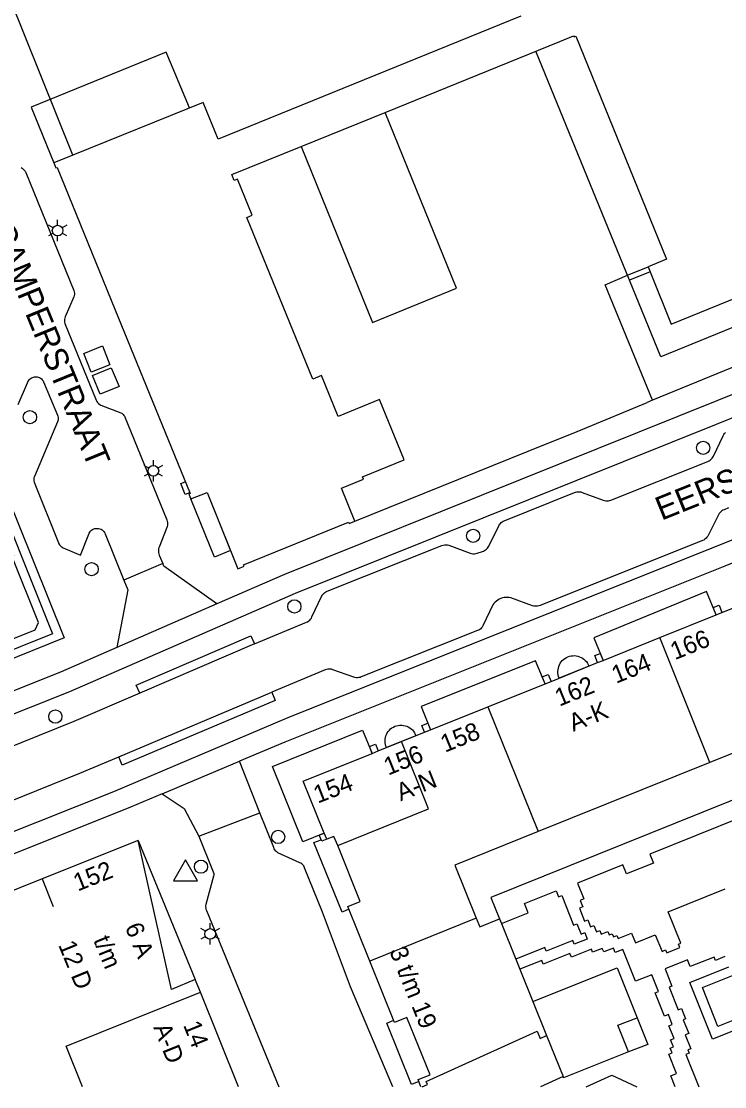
# Model space of a CAD drawing. Extents: x 122462 to 123306, y 485548 to 486417.
# Drawn here: x 122750.6 to 122810, y 485548.3 to 485638.3 of the extents above; entities that cross this region are included whole.
import ezdxf

# ---------------------------------------------------------------- set-up
doc = ezdxf.new("R2010")
doc.units = 0
for name, color, linetype in [('B-WE-IE-MEUBILAIR_WEGMEUBILAIR_VERKEERSBORD-S', 7, 'Continuous'), ('Level 1', 7, 'Continuous'), ('Level 10', 7, 'Continuous'), ('Level 11', 7, 'Continuous'), ('Level 17', 7, 'Continuous'), ('Level 19', 7, 'Continuous'), ('Level 2', 7, 'Continuous'), ('Level 21', 7, 'Continuous'), ('Level 22', 7, 'Continuous'), ('Level 4', 7, 'Continuous'), ('Level 40', 7, 'Continuous'), ('Level 42', 7, 'Continuous'), ('Level 50', 7, 'Continuous'), ('Level 51', 7, 'Continuous'), ('Level 53', 7, 'Continuous'), ('N werkgrens', 7, 'Continuous'), ('N-WE-AL-T25', 7, 'Continuous'), ('N-WE-GR-BOOM_DOORWORTELBARE RUIMTE-G', 7, 'Continuous')]:
    doc.layers.add(name, color=color, linetype=linetype)

msp = doc.modelspace()

# ---------------------------------------------------------------- linework, layer by layer
at = {"layer": 'Level 1'}
for p, q in [((122803.507, 485617.599), (122803.676, 485617.182)), ((122809.756, 485588.389), (122813.689, 485589.973)), ((122804.493, 485586.269), (122809.279, 485588.197)), ((122809.279, 485588.197), (122809.756, 485588.389)), ((122799.712, 485584.344), (122804.493, 485586.269)), ((122795.312, 485582.572), (122799.244, 485584.155)), ((122799.244, 485584.155), (122799.712, 485584.344)), ((122789.97, 485580.421), (122794.813, 485582.371)), ((122794.813, 485582.371), (122795.312, 485582.572)), ((122823.249, 485581.568), (122808.737, 485575.726)), ((122785.122, 485578.468), (122789.97, 485580.421)), ((122780.707, 485576.69), (122784.633, 485578.271)), ((122784.633, 485578.271), (122785.122, 485578.468)), ((122780.209, 485576.489), (122780.707, 485576.69)), ((122808.737, 485575.726), (122794.213, 485569.88)), ((122776.362, 485569.226), (122776.157, 485569.736)), ((122752.315, 485565.883), (122728.386, 485556.336)), ((122791.122, 485562.099), (122792.332, 485559.099)), ((122792.332, 485559.099), (122792.677, 485558.245)), ((122792.677, 485558.245), (122793.774, 485555.524)), ((122768.915, 485548.322), (122765.688, 485556.306)), ((122793.774, 485555.524), (122794.94, 485552.635)), ((122794.94, 485552.635), (122796.332, 485549.183))]:
    msp.add_line(p, q, dxfattribs=at)
for points in [[(122792.775, 485638.78), (122767.18, 485628.372), (122765.91, 485631.489), (122754.919, 485627.028)], [(122781.292, 485630.623), (122796.061, 485636.646), (122797.225, 485637.112), (122797.259, 485637.029), (122797.417, 485637.092), (122805.082, 485618.239), (122803.507, 485617.599)], [(122774.194, 485627.769), (122780.238, 485612.905), (122787.325, 485615.787), (122781.292, 485630.623)], [(122778.749, 485596.12), (122777.617, 485598.889), (122779.468, 485599.647), (122779.385, 485599.85), (122782.909, 485601.294), (122780.828, 485606.374), (122777.329, 485604.941), (122775.912, 485608.402), (122775.199, 485608.11), (122769.607, 485621.77), (122770.06, 485621.955), (122768.81, 485625.009), (122768.549, 485624.903), (122768.349, 485625.393), (122774.194, 485627.769)], [(122754.919, 485627.028), (122753.299, 485626.37), (122753.469, 485625.949), (122753.571, 485625.992), (122758.45, 485614.029), (122764.811, 485598.432), (122764.709, 485598.39), (122764.88, 485597.979), (122766.249, 485598.529), (122768.86, 485592.09), (122769.38, 485592.299), (122769.339, 485592.404), (122778.207, 485596.013), (122778.249, 485595.91), (122778.749, 485596.12)], [(122803.676, 485617.182), (122805.475, 485612.763), (122840.133, 485626.873)], [(122668.059, 485555.746), (122668.934, 485553.565), (122669.34, 485553.735), (122669.402, 485553.584), (122709.518, 485569.732), (122746.524, 485584.628), (122746.453, 485584.804), (122751.715, 485586.922), (122751.998, 485587.535), (122749.768, 485593.083), (122749.93, 485593.148), (122746.809, 485600.912)], [(122776.157, 485569.736), (122774.382, 485574.142), (122780.209, 485576.489)], [(122794.213, 485569.88), (122787.184, 485567.051), (122788.994, 485562.563)], [(122765.688, 485556.306), (122765.256, 485557.374), (122763.239, 485556.547), (122760.415, 485569.114), (122752.315, 485565.883)], [(122777.286, 485568.696), (122776.974, 485569.472), (122776.362, 485569.226)], [(122780.007, 485558.938), (122778.149, 485563.553), (122779.188, 485563.971), (122777.286, 485568.696)], [(122788.994, 485562.563), (122789.294, 485561.821), (122790.963, 485562.493), (122791.122, 485562.099)], [(122784.317, 485548.322), (122784.076, 485548.937), (122785.089, 485549.315), (122783.132, 485554.176), (122782.093, 485553.757), (122780.007, 485558.938)], [(122796.332, 485549.183), (122794.414, 485548.322)]]:
    msp.add_lwpolyline(points, dxfattribs=at)
at = {"layer": 'Level 10'}
for points in [[(122733.752, 485578.78), (122733.507, 485579.388), (122746.524, 485584.628), (122746.453, 485584.804), (122751.715, 485586.922), (122751.998, 485587.535), (122749.768, 485593.083), (122749.93, 485593.148), (122734.602, 485631.285), (122735.205, 485631.554)], [(122735.205, 485631.554), (122747.527, 485601.085), (122747.387, 485601.031), (122753.182, 485586.597), (122733.752, 485578.78)], [(122766.869, 485593.076), (122764.88, 485597.979), (122766.249, 485598.529), (122768.237, 485593.631), (122766.869, 485593.076)], [(122796.008, 485582.852), (122795.957, 485582.987), (122795.921, 485583.126), (122795.9, 485583.269), (122795.895, 485583.413), (122795.905, 485583.556), (122795.93, 485583.698), (122795.969, 485583.836), (122796.024, 485583.97), (122796.092, 485584.097), (122796.174, 485584.215), (122796.267, 485584.325), (122796.372, 485584.424), (122796.487, 485584.511), (122796.61, 485584.585), (122796.74, 485584.646), (122796.877, 485584.693), (122797.017, 485584.724), (122797.16, 485584.741), (122797.304, 485584.743), (122797.447, 485584.729), (122797.588, 485584.699), (122797.726, 485584.655), (122797.857, 485584.597), (122797.982, 485584.525), (122798.098, 485584.44), (122798.205, 485584.343), (122798.301, 485584.236), (122798.384, 485584.119), (122798.455, 485583.993), (122798.512, 485583.861), (122796.008, 485582.852)], [(122781.405, 485576.971), (122781.352, 485577.106), (122781.315, 485577.245), (122781.292, 485577.388), (122781.285, 485577.532), (122781.294, 485577.677), (122781.317, 485577.819), (122781.357, 485577.958), (122781.41, 485578.093), (122781.478, 485578.22), (122781.559, 485578.34), (122781.653, 485578.45), (122781.758, 485578.549), (122781.873, 485578.637), (122781.996, 485578.712), (122782.127, 485578.773), (122782.264, 485578.82), (122782.405, 485578.852), (122782.549, 485578.868), (122782.693, 485578.869), (122782.837, 485578.854), (122782.978, 485578.825), (122783.116, 485578.78), (122783.247, 485578.72), (122783.372, 485578.647), (122783.488, 485578.561), (122783.594, 485578.463), (122783.689, 485578.354), (122783.772, 485578.235), (122783.841, 485578.108), (122783.897, 485577.975), (122781.405, 485576.971)], [(122763.239, 485556.547), (122760.415, 485569.114), (122765.256, 485557.374), (122763.239, 485556.547)]]:
    msp.add_lwpolyline(points, dxfattribs=at)
at = {"layer": 'Level 11'}
for points in [[(122764.765, 485631.026), (122762.797, 485635.745), (122751.383, 485631.081), (122753.299, 485626.37)], [(122819.965, 485616.278), (122804.602, 485609.991), (122801.946, 485616.479), (122794.029, 485635.817)], [(122735.205, 485631.554), (122735.828, 485631.825), (122754.183, 485586.26), (122734.001, 485578.115), (122733.752, 485578.78)], [(122875.184, 485598.494), (122790.234, 485564.301), (122790.963, 485562.493)], [(122809.279, 485588.197), (122808.449, 485590.15), (122798.931, 485586.258), (122799.712, 485584.344)], [(122794.813, 485582.371), (122793.993, 485584.317), (122784.346, 485580.44), (122784.892, 485579.032), (122785.122, 485578.468)], [(122776.157, 485569.736), (122774.34, 485569.013), (122771.777, 485575.373), (122779.396, 485578.45), (122780.209, 485576.489)], [(122778.242, 485563.321), (122777.651, 485563.082), (122775.265, 485568.953), (122775.883, 485569.179)], [(122784.145, 485548.762), (122783.515, 485548.508), (122781.428, 485553.697), (122782.022, 485553.936)]]:
    msp.add_lwpolyline(points, dxfattribs=at)
at = {"layer": 'Level 17'}
for p, q in [((122798.008, 485603.892), (122803.423, 485606.14)), ((122793.372, 485602.021), (122797.508, 485603.69)), ((122762.514, 485592.521), (122759.214, 485591.133)), ((122767.085, 485589.112), (122758.639, 485585.43)), ((122770.266, 485585.728), (122760.563, 485581.571)), ((122758.807, 485576.193), (122771.725, 485581.652)), ((122762.463, 485573.064), (122768.999, 485575.82)), ((122770.703, 485571.46), (122768.999, 485575.82)), ((122765.563, 485569.481), (122770.703, 485571.46))]:
    msp.add_line(p, q, dxfattribs=at)
for points in [[(122670.946, 485548.322), (122692.668, 485557.016), (122711.424, 485564.491), (122754.653, 485581.721), (122773.715, 485590.032), (122813.302, 485605.918), (122824.153, 485610.272), (122875, 485630.623), (122903.898, 485642.235), (122948.388, 485660.097), (122952.679, 485661.82), (122986.651, 485675.409), (122987.53, 485675.801), (122987.613, 485675.825), (122987.699, 485675.835), (122987.785, 485675.83), (122987.869, 485675.811), (122987.949, 485675.777), (122988.022, 485675.731), (122988.086, 485675.673), (122988.139, 485675.605), (122988.18, 485675.529), (122988.742, 485674.122), (122988.768, 485674.042)], [(122750.538, 485626.002), (122750.636, 485625.934), (122750.725, 485625.856), (122750.806, 485625.769), (122750.877, 485625.673), (122750.937, 485625.571), (122754.999, 485615.59), (122755.028, 485615.487), (122755.042, 485615.382), (122755.04, 485615.275), (122755.023, 485615.17), (122754.99, 485615.068), (122754.253, 485613.368), (122754.223, 485613.262), (122754.206, 485613.154), (122754.203, 485613.044), (122754.215, 485612.934), (122754.245, 485612.815), (122756.879, 485606.316), (122756.936, 485606.215), (122757.005, 485606.121), (122757.085, 485606.036), (122757.175, 485605.962), (122757.273, 485605.899), (122758.964, 485605.26), (122759.039, 485605.219), (122759.109, 485605.169), (122759.171, 485605.109), (122759.225, 485605.042), (122759.269, 485604.969), (122762.84, 485596.225), (122762.876, 485596.117), (122762.897, 485596.006), (122762.905, 485595.893), (122762.898, 485595.779)], [(122881.242, 485620.863), (122875, 485618.361), (122865.638, 485614.631), (122817.652, 485595.387), (122809.989, 485592.314), (122772.82, 485577.432), (122768.999, 485575.82)], [(122750.288, 485605.96), (122751.076, 485607.79), (122751.115, 485607.885), (122751.167, 485607.973), (122751.231, 485608.054), (122751.305, 485608.125), (122751.388, 485608.185), (122751.479, 485608.233), (122751.575, 485608.268), (122751.676, 485608.289), (122751.778, 485608.296), (122751.88, 485608.29), (122751.981, 485608.269), (122752.077, 485608.234), (122752.168, 485608.186), (122752.252, 485608.126), (122752.326, 485608.056), (122752.39, 485607.975), (122752.442, 485607.887), (122753.61, 485605.068), (122753.642, 485604.974), (122753.661, 485604.877), (122753.667, 485604.778), (122753.66, 485604.68), (122753.64, 485604.583), (122753.608, 485604.489), (122751.655, 485599.866), (122751.625, 485599.778), (122751.609, 485599.686)], [(122812.61, 485607.593), (122772.798, 485591.603), (122767.085, 485589.112)], [(122770.266, 485585.728), (122774.644, 485587.561), (122774.744, 485587.61), (122774.836, 485587.671), (122774.921, 485587.743), (122774.996, 485587.825), (122775.06, 485587.915), (122775.113, 485588.013), (122775.91, 485589.732), (122775.964, 485589.832), (122776.031, 485589.924), (122776.108, 485590.007), (122776.196, 485590.08), (122776.291, 485590.141), (122776.394, 485590.19), (122786.098, 485594.053), (122786.213, 485594.089), (122786.331, 485594.109), (122786.451, 485594.114), (122786.571, 485594.103), (122786.688, 485594.077), (122788.487, 485593.41), (122788.601, 485593.376), (122788.718, 485593.357), (122788.837, 485593.355), (122788.955, 485593.367), (122789.07, 485593.396), (122789.513, 485593.535), (122789.61, 485593.572), (122789.702, 485593.62), (122789.788, 485593.678), (122789.867, 485593.746), (122789.938, 485593.822), (122789.999, 485593.906), (122790.05, 485593.996), (122790.919, 485595.759), (122790.971, 485595.842), (122791.032, 485595.918), (122791.102, 485595.986), (122791.18, 485596.045), (122791.264, 485596.095), (122791.353, 485596.135), (122797.283, 485598.532), (122797.388, 485598.567), (122797.497, 485598.589), (122797.608, 485598.597), (122797.719, 485598.591), (122797.829, 485598.572), (122797.935, 485598.54), (122799.724, 485597.871), (122799.829, 485597.839), (122799.937, 485597.82), (122800.047, 485597.815), (122800.157, 485597.823), (122800.265, 485597.844), (122800.369, 485597.878), (122808.563, 485601.155), (122808.665, 485601.203), (122808.759, 485601.263), (122808.846, 485601.334), (122808.923, 485601.416), (122808.989, 485601.507), (122809.043, 485601.605), (122809.856, 485603.319), (122809.91, 485603.416), (122809.975, 485603.506), (122810.051, 485603.587)], [(122751.609, 485599.686), (122751.608, 485599.592), (122751.622, 485599.5), (122751.65, 485599.411), (122753.694, 485594.277), (122753.736, 485594.188), (122753.79, 485594.106), (122753.854, 485594.031), (122753.927, 485593.965), (122754.008, 485593.91), (122754.096, 485593.865), (122755.557, 485593.24), (122756.246, 485595), (122756.288, 485595.097), (122756.344, 485595.187), (122756.411, 485595.269), (122756.49, 485595.34), (122756.577, 485595.399), (122756.672, 485595.446), (122756.773, 485595.478), (122756.877, 485595.496), (122756.983, 485595.499), (122757.088, 485595.488), (122757.191, 485595.461), (122757.288, 485595.421), (122757.379, 485595.367), (122757.462, 485595.3), (122757.534, 485595.223), (122757.595, 485595.136), (122757.643, 485595.042), (122759.214, 485591.133)], [(122695.776, 485548.322), (122714.577, 485555.822), (122722.9, 485559.142), (122758.374, 485573.267), (122772.973, 485579.448), (122816.958, 485597.067)], [(122810.316, 485597.234), (122809.93, 485597.072), (122809.835, 485597.025), (122809.747, 485596.968), (122809.665, 485596.901), (122809.593, 485596.825), (122809.529, 485596.74), (122809.476, 485596.649), (122808.558, 485594.842), (122808.491, 485594.744), (122808.412, 485594.656), (122808.322, 485594.578), (122808.223, 485594.513), (122808.116, 485594.462), (122794.39, 485588.975), (122794.287, 485588.941), (122794.181, 485588.92), (122794.073, 485588.912), (122793.965, 485588.916), (122793.858, 485588.933), (122793.754, 485588.963), (122791.915, 485589.618), (122791.774, 485589.648), (122791.631, 485589.664), (122791.487, 485589.664), (122791.344, 485589.649), (122791.203, 485589.619), (122791.066, 485589.575), (122790.934, 485589.516)], [(122762.898, 485595.779), (122762.877, 485595.668), (122762.842, 485595.56), (122762.194, 485593.914), (122762.158, 485593.802), (122762.137, 485593.686), (122762.132, 485593.568), (122762.142, 485593.45), (122762.167, 485593.335), (122762.207, 485593.224), (122762.514, 485592.521)], [(122767.085, 485589.112), (122762.605, 485592.313), (122762.514, 485592.521)], [(122759.214, 485591.133), (122759.547, 485590.306), (122758.639, 485585.43)], [(122790.934, 485589.516), (122790.81, 485589.444), (122790.693, 485589.36), (122790.586, 485589.264), (122790.49, 485589.157), (122790.405, 485589.04), (122789.563, 485587.249), (122789.508, 485587.163), (122789.444, 485587.085), (122789.372, 485587.013), (122789.292, 485586.951), (122789.206, 485586.897), (122789.114, 485586.854), (122779.275, 485582.939), (122779.172, 485582.905), (122779.066, 485582.884), (122778.958, 485582.876), (122778.85, 485582.88), (122778.743, 485582.898), (122778.639, 485582.928), (122776.882, 485583.557), (122776.775, 485583.588), (122776.666, 485583.605), (122776.555, 485583.609), (122776.444, 485583.599), (122776.336, 485583.576), (122776.231, 485583.54), (122771.725, 485581.652)], [(122760.563, 485581.571), (122760.261, 485582.254), (122769.95, 485586.42), (122770.266, 485585.728)], [(122758.639, 485585.43), (122753.861, 485583.347), (122723.192, 485571.115), (122710.807, 485566.186), (122692.505, 485558.901), (122666.01, 485548.322)], [(122760.563, 485581.571), (122754.996, 485579.173), (122747.643, 485576.231)], [(122771.725, 485581.652), (122772.017, 485580.942), (122759.08, 485575.492), (122758.807, 485576.193)], [(122749.368, 485572.327), (122753.194, 485573.894), (122755.507, 485574.816), (122758.807, 485576.193)], [(122762.463, 485573.064), (122759.787, 485571.935), (122723.542, 485557.429), (122715.201, 485554.106), (122700.68, 485548.322)], [(122762.463, 485573.064), (122764.301, 485571.827), (122765.563, 485569.481)], [(122781.936, 485548.322), (122778.37, 485556.749), (122775.991, 485563.082), (122774.48, 485566.812), (122774.459, 485566.895), (122774.426, 485566.974), (122774.379, 485567.046), (122774.322, 485567.11), (122774.255, 485567.164), (122774.181, 485567.206), (122774.1, 485567.235), (122772.242, 485568.079), (122772.159, 485568.129), (122772.084, 485568.19), (122772.019, 485568.261), (122771.965, 485568.341), (122771.922, 485568.428), (122771.893, 485568.52), (122770.703, 485571.46)], [(122765.563, 485569.481), (122766.778, 485566.47), (122766.811, 485566.324), (122766.812, 485566.174), (122766.8, 485566.099), (122766.135, 485563.714), (122766.123, 485563.613), (122766.123, 485563.511), (122766.134, 485563.41), (122766.156, 485563.311), (122766.189, 485563.215), (122772.318, 485548.322)]]:
    msp.add_lwpolyline(points, dxfattribs=at)
at = {"layer": 'Level 19'}
for points in [[(122803.88, 485606.327), (122799.886, 485616.08), (122801.775, 485616.895)], [(122815.418, 485572.707), (122803.664, 485567.98), (122803.973, 485567.212), (122801.69, 485566.295), (122801.382, 485567.063), (122797.541, 485565.518), (122798.076, 485564.186), (122797.773, 485564.064), (122797.995, 485563.513), (122797.718, 485563.401), (122798.154, 485562.321), (122798.411, 485562.425), (122798.646, 485561.843), (122798.92, 485561.954), (122799.141, 485561.404), (122799.433, 485561.522), (122799.555, 485561.22), (122800.108, 485561.443), (122800.226, 485561.15), (122800.472, 485561.249), (122800.58, 485560.982), (122800.877, 485561.102), (122800.979, 485560.851), (122802.105, 485561.308), (122802.447, 485560.468), (122804.124, 485561.15), (122804.691, 485559.756), (122804.982, 485559.874), (122805.085, 485559.619)], [(122805.085, 485559.619), (122806.2, 485560.07), (122806.078, 485560.372), (122806.282, 485560.454), (122805.212, 485563.098), (122810.034, 485565.049)], [(122791.122, 485562.099), (122793.393, 485563.001), (122793.075, 485563.802), (122795.752, 485564.866), (122795.947, 485564.374), (122796.217, 485564.481), (122797.216, 485561.968), (122797.504, 485562.082), (122797.846, 485561.22), (122798.159, 485561.344), (122798.376, 485560.796), (122797.274, 485560.36), (122797.152, 485560.668), (122794.913, 485559.779), (122794.794, 485560.077), (122792.332, 485559.099)], [(122805.812, 485548.322), (122805.449, 485549.24), (122805.922, 485549.427), (122805.274, 485551.068), (122805.549, 485551.176), (122805.389, 485551.582), (122805.654, 485551.687), (122805.42, 485552.277), (122805.707, 485552.391), (122805.28, 485553.469), (122805.562, 485553.581), (122805.229, 485554.42), (122804.905, 485554.292), (122804.124, 485556.257), (122804.38, 485556.359), (122803.817, 485557.779), (122802.444, 485557.235), (122801.378, 485559.922), (122800.739, 485559.668), (122800.593, 485560.035), (122799.765, 485559.706), (122799.646, 485560.005), (122798.828, 485559.68), (122798.726, 485559.938), (122797.036, 485559.266), (122796.915, 485559.569), (122794.658, 485558.673), (122794.535, 485558.983), (122792.677, 485558.245)], [(122810.003, 485559.319), (122809.199, 485558.998), (122809.09, 485559.27), (122807.078, 485558.466), (122806.854, 485559.028), (122804.951, 485558.268), (122805.527, 485556.826), (122805.281, 485556.728), (122806.044, 485554.813), (122806.328, 485554.926), (122806.679, 485554.047), (122806.486, 485553.97), (122806.948, 485552.812), (122806.649, 485552.693), (122807.112, 485551.532), (122806.873, 485551.437), (122806.985, 485551.156), (122806.703, 485551.043), (122807.791, 485548.322)], [(122813.719, 485554.224), (122808.962, 485552.328), (122807.046, 485557.133), (122810.349, 485558.45)], [(122809.411, 485553.397), (122808.098, 485556.691), (122811.347, 485557.987), (122812.66, 485554.693), (122809.411, 485553.397)], [(122798.271, 485548.322), (122800.45, 485549.299), (122802.549, 485548.322)]]:
    msp.add_lwpolyline(points, dxfattribs=at)
at = {"layer": 'Level 2'}
for points in [[(122801.863, 485551.256), (122800.968, 485553.51), (122802.584, 485554.152)], [(122802.584, 485554.152), (122803.479, 485551.898), (122801.863, 485551.256)]]:
    msp.add_lwpolyline(points, dxfattribs=at)
at = {"layer": 'Level 21'}
msp.add_line((122801.775, 485616.895), (122803.507, 485617.599), dxfattribs=at)
for points in [[(122803.676, 485617.182), (122801.946, 485616.479), (122801.775, 485616.895)], [(122809.279, 485588.197), (122809.023, 485588.8), (122809.516, 485588.995), (122809.756, 485588.389)], [(122799.244, 485584.155), (122799.004, 485584.747), (122799.471, 485584.936), (122799.712, 485584.344)], [(122794.813, 485582.371), (122794.572, 485582.944), (122795.076, 485583.149), (122795.312, 485582.572)], [(122784.633, 485578.271), (122784.405, 485578.838), (122784.892, 485579.032), (122785.122, 485578.468)], [(122780.209, 485576.489), (122779.968, 485577.072), (122780.474, 485577.274), (122780.707, 485576.69)], [(122776.362, 485569.226), (122775.935, 485569.054), (122775.721, 485569.563), (122776.157, 485569.736)]]:
    msp.add_lwpolyline(points, dxfattribs=at)
at = {"layer": 'Level 22'}
for p, q in [((122754.919, 485627.028), (122743.749, 485654.76)), ((122803.88, 485606.327), (122803.423, 485606.14)), ((122797.508, 485603.69), (122798.008, 485603.892)), ((122778.749, 485596.12), (122793.372, 485602.021))]:
    msp.add_line(p, q, dxfattribs=at)
msp.add_lwpolyline([(122842.054, 485622.179), (122842.126, 485622.003), (122811.793, 485609.57), (122803.88, 485606.327)], dxfattribs=at)
at = {"layer": 'Level 4'}
for p, q in [((122808.737, 485575.726), (122804.493, 485586.269)), ((122788.994, 485562.563), (122780.007, 485558.938))]:
    msp.add_line(p, q, dxfattribs=at)
msp.add_lwpolyline([(122755.718, 485548.322), (122754.342, 485551.746), (122765.688, 485556.306)], dxfattribs=at)
at = {"layer": 'Level 40'}
msp.add_lwpolyline([(122764.778, 485598.512), (122764.402, 485598.36), (122764.027, 485599.288), (122764.4, 485599.439)], dxfattribs=at)
at = {"layer": 'Level 42'}
for points in [[(122756.462, 485608.689), (122755.828, 485610.274), (122757.413, 485610.908), (122758.047, 485609.323), (122756.462, 485608.689)], [(122757.228, 485606.831), (122756.569, 485608.416), (122758.154, 485609.075), (122758.813, 485607.49), (122757.228, 485606.831)]]:
    msp.add_lwpolyline(points, dxfattribs=at)
at = {"layer": 'Level 50'}
for p, q in [((122753.234, 485620.883), (122752.844, 485621.108)), ((122753.624, 485621.108), (122753.624, 485621.558)), ((122754.403, 485621.108), (122754.013, 485620.883)), ((122753.234, 485620.433), (122752.844, 485620.208)), ((122753.624, 485619.758), (122753.624, 485620.208)), ((122754.403, 485620.208), (122754.013, 485620.433)), ((122761.714, 485600.804), (122761.714, 485601.254)), ((122761.324, 485600.579), (122760.934, 485600.804)), ((122761.324, 485600.129), (122760.934, 485599.904)), ((122762.493, 485600.804), (122762.103, 485600.579)), ((122762.493, 485599.904), (122762.103, 485600.129)), ((122761.714, 485599.454), (122761.714, 485599.904)), ((122766.12, 485561.454), (122765.73, 485561.679)), ((122766.51, 485561.679), (122766.51, 485562.129)), ((122767.289, 485561.679), (122766.899, 485561.454)), ((122766.12, 485561.004), (122765.73, 485560.779)), ((122766.51, 485560.329), (122766.51, 485560.779)), ((122767.289, 485560.779), (122766.899, 485561.004))]:
    msp.add_line(p, q, dxfattribs=at)
for centre in [(122753.624, 485620.658), (122761.714, 485600.354), (122766.51, 485561.229)]:
    msp.add_circle(centre, 0.45, dxfattribs=at)
at = {"layer": 'Level 51'}
for p, q in [((122764.425, 485567.477), (122763.415, 485565.727)), ((122765.435, 485565.727), (122764.425, 485567.477)), ((122763.415, 485565.727), (122765.435, 485565.727))]:
    msp.add_line(p, q, dxfattribs=at)
at = {"layer": 'Level 53'}
for centre in [(122751.282, 485604.892), (122808.17, 485602.307), (122788.738, 485594.867), (122756.494, 485592.047), (122773.625, 485588.901), (122753.429, 485579.594), (122772.259, 485569.425), (122765.735, 485566.911)]:
    msp.add_circle(centre, 0.56, dxfattribs=at)
at = {"layer": 'N werkgrens'}
for points in [[(122793.774, 485555.524), (122800.913, 485558.359), (122802.584, 485554.152)], [(122801.863, 485551.256), (122796.375, 485549.076), (122796.332, 485549.183)]]:
    msp.add_lwpolyline(points, dxfattribs=at)
at = {"layer": 'N-WE-AL-T25'}
for p, q in [((122774.194, 485627.769), (122781.292, 485630.623)), ((122789.97, 485580.421), (122794.213, 485569.88)), ((122752.315, 485565.883), (122753.25, 485563.555))]:
    msp.add_line(p, q, dxfattribs=at)
for points in [[(122777.286, 485568.696), (122784.963, 485571.789), (122782.675, 485577.482)], [(122784.436, 485548.322), (122784.876, 485548.502), (122784.767, 485548.772), (122794.145, 485553.001), (122794.385, 485552.407), (122794.94, 485552.635)]]:
    msp.add_lwpolyline(points, dxfattribs=at)

# ---------------------------------------------------------------- texts
at = {"layer": 'B-WE-IE-MEUBILAIR_WEGMEUBILAIR_VERKEERSBORD-S'}
for s, rotation, p in [('166', 22.02011, (122805.772, 485584.356)), ('164', 22.02011, (122800.811, 485582.358)), ('162', 22.02011, (122796.014, 485580.427)), ('A-K', 22.02011, (122797.186, 485578.299)), ('158', 22.02011, (122786.35, 485576.534)), ('156', 22.02011, (122781.554, 485574.603)), ('A-N', 22.02011, (122782.607, 485572.427)), ('154', 21.19601, (122775.599, 485572.236)), ('152', 21.88234, (122755.324, 485564.806)), ('6 A', 292.40886, (122759.285, 485561.817)), ('12 D', 292.40886, (122753.655, 485560.307)), ('t/m', 292.40886, (122756.613, 485560.716)), ('3 t/m 19', 291.94285, (122781.63, 485559.801)), ('A-D', 291.89495, (122761.691, 485553.336)), ('14', 291.89495, (122764.208, 485553.535))]:
    msp.add_text(s, height=1.5, rotation=rotation, dxfattribs=at).set_placement(p)
at = {"layer": 'N-WE-GR-BOOM_DOORWORTELBARE RUIMTE-G'}
for s, rotation, p in [('CAMPERSTRAAT', 292.3047, (122747.922, 485620.842)), ('EERSTE OOSTERPARKSTRAAT', 21.94505, (122804.645, 485596.133))]:
    msp.add_text(s, height=2, rotation=rotation, dxfattribs=at).set_placement(p)

doc.saveas('drawing.dxf')
